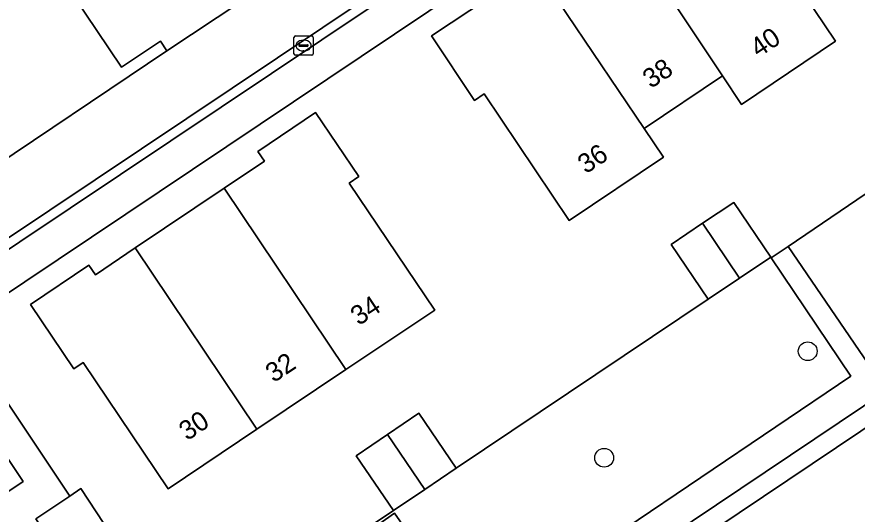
# Model space of a CAD drawing. Extents: x 158793 to 159888, y 384317 to 385256.
# Drawn here: x 159204.02 to 159247.72, y 384517.59 to 384543.46 of the extents above; entities that cross this region are included whole.
import ezdxf

# ---------------------------------------------------------------- set-up
doc = ezdxf.new("R2010")
doc.units = 0
for name, color, linetype in [('IMGEO_Boom', 7, 'Continuous'), ('IMGEO_Erf', 7, 'Continuous'), ('IMGEO_Groenvoorziening', 7, 'Continuous'), ('IMGEO_Kolk', 7, 'Continuous'), ('IMGEO_Pand', 7, 'Continuous'), ('IMGEO_Pand_nummerreeks', 7, 'Continuous'), ('IMGEO_Rijbaan_lokaal_open', 7, 'Continuous'), ('IMGEO_Voetpad_gesloten', 7, 'Continuous'), ('IMGEO_Voetpad_open', 7, 'Continuous')]:
    doc.layers.add(name, color=color, linetype=linetype)

msp = doc.modelspace()

# ---------------------------------------------------------------- linework, layer by layer
at = {"layer": 'IMGEO_Boom'}
for centre in [(159245.143, 384526.065), (159234.56, 384520.524)]:
    msp.add_circle(centre, 0.489, dxfattribs=at)
at = {"layer": 'IMGEO_Erf'}
for points in [[(159201.909, 384535.023), (159211.83, 384541.696), (159211.493, 384542.193), (159209.467, 384540.837), (159206.928, 384544.611), (159204.626, 384548.029), (159205.153, 384548.395), (159204.155, 384549.885), (159209.541, 384553.471), (159210.54, 384551.982), (159216.042, 384555.669), (159220.869, 384548.494), (159218.842, 384547.13), (159219.207, 384546.586), (159224.195, 384550.009), (159220.224, 384555.79), (159216.603, 384561.19), (159213.726, 384559.29), (159212.583, 384560.985), (159205.614, 384556.297), (159203.913, 384555.158)], [(159214.568, 384511.725), (159223.616, 384517.776), (159221.672, 384520.621), (159223.301, 384521.729), (159224.929, 384522.837), (159226.859, 384519.981), (159239.965, 384528.766), (159238.042, 384531.62), (159239.679, 384532.717), (159241.305, 384533.807), (159243.228, 384530.957), (159243.246, 384530.917), (159244.137, 384531.512), (159252.189, 384536.989), (159250.279, 384539.848), (159252, 384541.001), (159252.602, 384541.404), (159251.54, 384542.964), (159251.436, 384542.893), (159242.933, 384555.489), (159200.91, 384527.313), (159206.77, 384518.535), (159207.346, 384518.924), (159210.945, 384513.471)]]:
    msp.add_lwpolyline(points, dxfattribs=at)
for points in [[(159228.326, 384539.445), (159227.823, 384539.108), (159225.578, 384542.461), (159228.603, 384544.487), (159228.94, 384543.985), (159231.299, 384545.572), (159235.43, 384548.351), (159237.739, 384549.905), (159237.401, 384550.407), (159240.43, 384552.444), (159242.688, 384549.088), (159242.186, 384548.751), (159246.596, 384542.196), (159241.699, 384538.9), (159240.71, 384540.391), (159236.634, 384537.647), (159237.641, 384536.151), (159232.743, 384532.872)], [(159221.296, 384534.812), (159225.75, 384528.208), (159221.129, 384525.107), (159216.508, 384522.007), (159211.887, 384518.906), (159207.467, 384525.476), (159206.99, 384525.155), (159204.73, 384528.49), (159207.766, 384530.541), (159208.105, 384530.039), (159210.182, 384531.434), (159214.801, 384534.538), (159216.901, 384535.948), (159216.557, 384536.453), (159219.546, 384538.489), (159221.797, 384535.15)]]:
    msp.add_lwpolyline(points, close=True, dxfattribs=at)
at = {"layer": 'IMGEO_Groenvoorziening'}
for points in [[(159258.358, 384532.95), (159252.602, 384541.404), (159252, 384541.001), (159253.91, 384538.124), (159252.189, 384536.989), (159244.137, 384531.512), (159248.3, 384525.386), (159257.407, 384531.328), (159256.967, 384532.01)], [(159243.246, 384530.917), (159243.228, 384530.957), (159241.597, 384529.862), (159239.965, 384528.766), (159226.859, 384519.981), (159225.239, 384518.88), (159223.616, 384517.776), (159214.568, 384511.725), (159212.847, 384510.589), (159210.945, 384513.471), (159207.346, 384518.924), (159206.77, 384518.535), (159205.013, 384517.35), (159211.891, 384507.124), (159214.765, 384502.787), (159217.766, 384504.842), (159226.837, 384510.895), (159222.724, 384516.979), (159223.652, 384517.648), (159227.883, 384511.597), (159247.382, 384524.762)], [(159199.572, 384526.415), (159197.375, 384524.94), (159202.155, 384517.818), (159202.156, 384517.819), (159204.346, 384519.298)]]:
    msp.add_lwpolyline(points, close=True, dxfattribs=at)
for points in [[(159273.701, 384516.735), (159264.068, 384530.653), (159259.833, 384527.888), (159258.272, 384530.067), (159218.685, 384503.496), (159219.791, 384501.832), (159227.863, 384489.85), (159234.165, 384494.018)], [(159266.587, 384515.738), (159267.81, 384515.334), (159268.144, 384515.272), (159268.503, 384515.357), (159272.238, 384517.091), (159263.801, 384529.281), (159259.578, 384526.528), (159258.024, 384528.696), (159220.064, 384503.217), (159228.138, 384491.231), (159233.613, 384494.852), (159233.972, 384495.518), (159234.338, 384497.035)], [(159234.338, 384497.035), (159233.972, 384495.518), (159233.613, 384494.852), (159228.138, 384491.231), (159220.064, 384503.217), (159258.024, 384528.696), (159259.578, 384526.528), (159263.801, 384529.281), (159272.238, 384517.091), (159268.503, 384515.357), (159268.144, 384515.272), (159267.81, 384515.334), (159266.587, 384515.738)]]:
    msp.add_lwpolyline(points, dxfattribs=at)
at = {"layer": 'IMGEO_Kolk'}
for p, q in [((159218.429, 384541.537), (159218.429, 384542.389)), ((159218.504, 384542.463), (159219.356, 384542.463)), ((159218.917, 384542.243), (159218.942, 384542.243)), ((159219.43, 384542.389), (159219.43, 384541.537)), ((159218.688, 384541.957), (159218.688, 384541.969)), ((159219.126, 384541.92), (159218.728, 384541.92)), ((159218.731, 384542.006), (159219.129, 384542.006)), ((159219.172, 384541.969), (159219.172, 384541.957)), ((159219.356, 384541.463), (159218.504, 384541.463)), ((159218.94, 384541.683), (159218.915, 384541.683))]:
    msp.add_line(p, q, dxfattribs=at)
for points in [[(159218.429, 384541.537), (159218.429, 384542.389)], [(159218.504, 384542.463), (159219.356, 384542.463)], [(159219.43, 384542.389), (159219.43, 384541.537)], [(159219.356, 384541.463), (159218.504, 384541.463)]]:
    msp.add_lwpolyline(points, dxfattribs=at)
for centre, radius, start, end in [((159218.506, 384542.387), 0.0765, 91.552, 178.448), ((159218.506, 384542.387), 0.0765, 91.552, 178.448), ((159219.354, 384542.387), 0.0765, 1.552, 88.448), ((159219.354, 384542.387), 0.0765, 1.552, 88.448), ((159218.728, 384541.966), 0.0403, 85.8775, 175.7526), ((159218.725, 384541.956), 0.0366, 178.938, 274.7102), ((159219.129, 384541.963), 0.043, 264.8664, 352.4533), ((159219.133, 384541.968), 0.0386, 1.7309, 96.639), ((159218.506, 384541.539), 0.0765, 181.552, 268.448), ((159218.506, 384541.539), 0.0765, 181.552, 268.448), ((159219.354, 384541.539), 0.0765, 271.552, 358.448), ((159219.354, 384541.539), 0.0765, 271.552, 358.448)]:
    msp.add_arc(centre, radius, start, end, dxfattribs=at)
for centre, major_axis, ratio, start_param, end_param in [((159218.916, 384541.963), (-0.387, 0.002), 0.722429, 4.712389, 7.853982), ((159218.941, 384541.963), (-0.39, 0.002), 0.717154, 1.570796, 4.712389)]:
    msp.add_ellipse(centre, major_axis=major_axis, ratio=ratio, start_param=start_param, end_param=end_param, dxfattribs=at)
at = {"layer": 'IMGEO_Pand'}
for points in [[(159210.54, 384551.982), (159209.541, 384553.471), (159204.155, 384549.885), (159205.153, 384548.395), (159204.626, 384548.029), (159206.928, 384544.611), (159209.467, 384540.837), (159211.493, 384542.193), (159211.83, 384541.696), (159215.714, 384544.27)], [(159242.688, 384549.088), (159240.43, 384552.444), (159237.401, 384550.407), (159237.739, 384549.905), (159235.43, 384548.351), (159240.71, 384540.391), (159241.699, 384538.9), (159246.596, 384542.196), (159242.186, 384548.751)], [(159235.43, 384548.351), (159231.299, 384545.572), (159236.634, 384537.647), (159240.71, 384540.391)], [(159231.299, 384545.572), (159228.94, 384543.985), (159228.603, 384544.487), (159225.578, 384542.461), (159227.823, 384539.108), (159228.326, 384539.445), (159232.743, 384532.872), (159237.641, 384536.151), (159236.634, 384537.647)], [(159221.296, 384534.812), (159221.797, 384535.15), (159219.546, 384538.489), (159216.557, 384536.453), (159216.901, 384535.948), (159214.801, 384534.538), (159221.129, 384525.107), (159225.75, 384528.208)], [(159214.801, 384534.538), (159210.182, 384531.434), (159216.508, 384522.007), (159221.129, 384525.107)], [(159239.679, 384532.717), (159241.597, 384529.862), (159243.228, 384530.957), (159241.305, 384533.807)], [(159239.679, 384532.717), (159238.042, 384531.62), (159239.965, 384528.766), (159241.597, 384529.862)], [(159210.182, 384531.434), (159208.105, 384530.039), (159207.766, 384530.541), (159204.73, 384528.49), (159206.99, 384525.155), (159207.467, 384525.476), (159211.887, 384518.906), (159216.508, 384522.007)], [(159224.929, 384522.837), (159223.301, 384521.729), (159225.239, 384518.88), (159226.859, 384519.981)], [(159223.301, 384521.729), (159221.672, 384520.621), (159223.616, 384517.776), (159225.239, 384518.88)]]:
    msp.add_lwpolyline(points, close=True, dxfattribs=at)
at = {"layer": 'IMGEO_Rijbaan_lokaal_open'}
msp.add_lwpolyline([(159198.654, 384528.669), (159243.562, 384558.734), (159253.387, 384544.208), (159257.475, 384546.941), (159259.697, 384548.426), (159259.822, 384548.509), (159260.138, 384548.721), (159257.409, 384552.821), (159257.077, 384552.593), (159253.773, 384550.327), (159247.993, 384558.83), (159246.768, 384560.632), (159244.662, 384563.731), (159235.819, 384557.813), (159234.643, 384557.025), (159225.779, 384551.096), (159224.195, 384550.009), (159219.207, 384546.586), (159215.714, 384544.27), (159211.83, 384541.696), (159201.909, 384535.023)], dxfattribs=at)
msp.add_lwpolyline([(159243.439, 384558.042), (159252.964, 384543.926), (159253.387, 384544.208), (159243.562, 384558.734), (159198.654, 384528.669), (159198.935, 384528.248)], close=True, dxfattribs=at)
at = {"layer": 'IMGEO_Voetpad_gesloten'}
msp.add_lwpolyline([(159244.137, 384531.512), (159243.246, 384530.917), (159247.382, 384524.762), (159227.883, 384511.597), (159223.652, 384517.648), (159222.724, 384516.979), (159226.837, 384510.895), (159217.766, 384504.842), (159218.685, 384503.496), (159258.272, 384530.067), (159257.407, 384531.328), (159248.3, 384525.386)], close=True, dxfattribs=at)
at = {"layer": 'IMGEO_Voetpad_open'}
for points in [[(159197.375, 384524.94), (159199.572, 384526.415), (159200.91, 384527.313), (159242.933, 384555.489), (159251.436, 384542.893), (159251.54, 384542.964), (159252.893, 384543.878), (159252.964, 384543.926), (159243.439, 384558.042), (159198.935, 384528.248), (159153.727, 384497.909), (159155.025, 384496.003)], [(159166.298, 384479.197), (159166.523, 384478.87), (159166.119, 384478.572), (159163.183, 384476.655), (159164.23, 384475.096), (159210.619, 384506.269), (159211.891, 384507.124), (159205.013, 384517.35), (159206.77, 384518.535), (159200.91, 384527.313)], [(159199.572, 384526.415), (159204.346, 384519.298), (159202.156, 384517.819), (159206.58, 384511.262), (159207.077, 384511.584), (159209.317, 384508.258), (159209.626, 384507.786), (159206.622, 384505.769), (159202.273, 384502.848)]]:
    msp.add_lwpolyline(points, dxfattribs=at)

# ---------------------------------------------------------------- texts
at = {"layer": 'IMGEO_Pand_nummerreeks'}
for s, rotation, p in [('40', 33.7472, (159242.587, 384541.309)), ('38', 33.7529, (159236.992, 384539.699)), ('36', 33.604, (159233.611, 384535.261)), ('34', 33.6613, (159221.801, 384527.368)), ('32', 33.6613, (159217.381, 384524.402)), ('30', 33.6613, (159212.881, 384521.382))]:
    msp.add_text(s, height=1, rotation=rotation, dxfattribs=at).set_placement(p)

doc.saveas('drawing.dxf')
